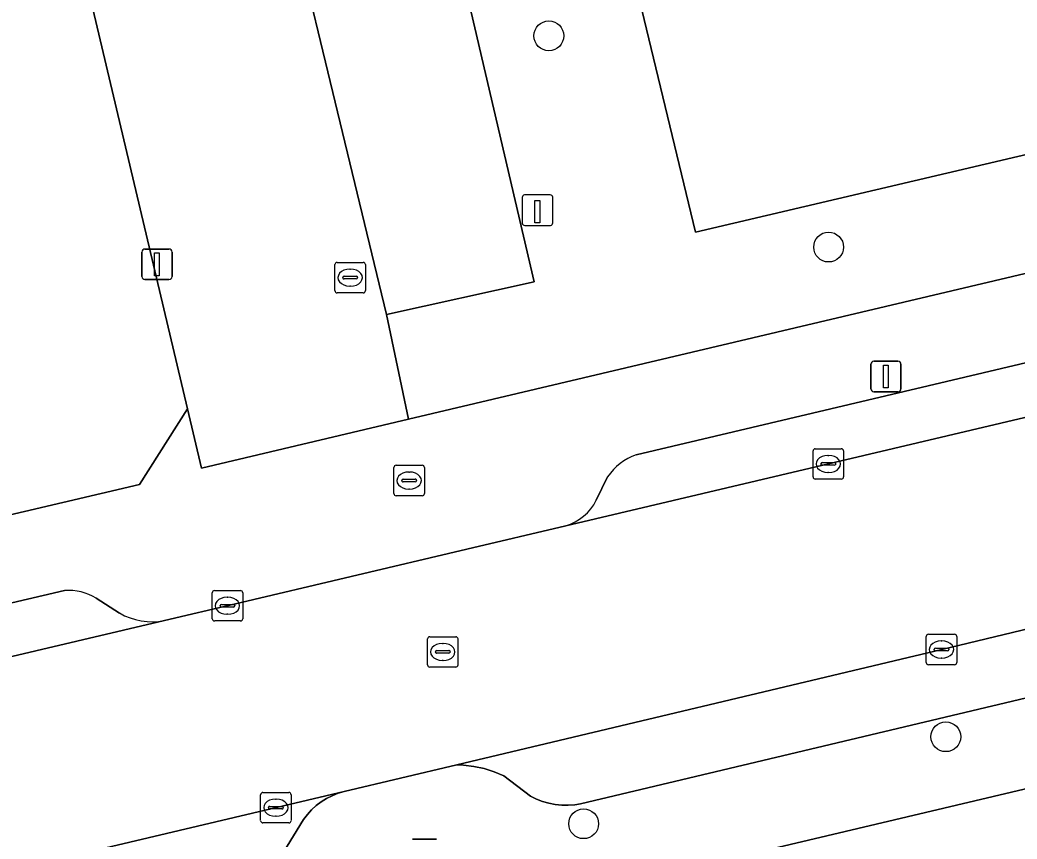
# Model space of a CAD drawing. Extents: x 158031 to 159244, y 380104 to 381214.
# Drawn here: x 158860.37 to 158893.06, y 380943.35 to 380970.22 of the extents above; entities that cross this region are included whole.
import ezdxf

# ---------------------------------------------------------------- set-up
doc = ezdxf.new("R2010")
doc.units = 0
for name, color, linetype in [('IMGEO_Boom', 7, 'Continuous'), ('IMGEO_Erf', 7, 'Continuous'), ('IMGEO_Groenvoorziening', 7, 'Continuous'), ('IMGEO_Kolk', 7, 'Continuous'), ('IMGEO_Laadpaal', 7, 'Continuous'), ('IMGEO_Lichtmast', 7, 'Continuous'), ('IMGEO_Parkeervlak_open', 7, 'Continuous'), ('IMGEO_Rijbaan_lokaal_gesloten', 7, 'Continuous'), ('IMGEO_Rijbaan_lokaal_open', 7, 'Continuous'), ('IMGEO_Rioolput', 7, 'Continuous'), ('IMGEO_Voetpad_open', 7, 'Continuous')]:
    doc.layers.add(name, color=color, linetype=linetype)

msp = doc.modelspace()

# ---------------------------------------------------------------- linework, layer by layer
at = {"layer": 'IMGEO_Boom'}
for centre in [(158877.711, 380969.694), (158886.885, 380962.765), (158890.728, 380946.702), (158878.852, 380943.848)]:
    msp.add_circle(centre, 0.489, dxfattribs=at)
at = {"layer": 'IMGEO_Erf'}
for points in [[(158837.051, 380972.16), (158838.095, 380967.706), (158839.163, 380963.152), (158836.863, 380962.613), (158837.383, 380960.522), (158839.828, 380961.096), (158840.889, 380956.577), (158841.972, 380951.968), (158839.527, 380951.394), (158840.023, 380949.28), (158864.283, 380954.98), (158865.857, 380957.458), (158860.87, 380978.589)], [(158925.009, 380952.488), (158879.157, 380941.639), (158879.966, 380938.262), (158880.206, 380938.31), (158879.887, 380939.742), (158882.033, 380940.25), (158882.378, 380938.792), (158886.058, 380939.663), (158889.737, 380940.533), (158889.381, 380942.038), (158891.606, 380942.564), (158893.831, 380943.091)]]:
    msp.add_lwpolyline(points, dxfattribs=at)
at = {"layer": 'IMGEO_Groenvoorziening'}
for points in [[(158923.044, 381000), (158922.271, 381003.218), (158918.798, 381002.464), (158917.29, 381008.29), (158889.164, 381001.517), (158889.547, 381000), (158889.858, 380998.765), (158870.04, 380994.059), (158871.593, 380987.056), (158876.552, 380987.999), (158882.521, 380963.251), (158936.814, 380976.013), (158935.569, 380981.277), (158927.897, 380979.794)], [(158937.673, 380972.381), (158936.814, 380976.013), (158882.521, 380963.251), (158876.552, 380987.999), (158871.593, 380987.056), (158870.04, 380994.059), (158865.853, 380993.065), (158868.909, 380980.067), (158872.714, 380980.967), (158877.232, 380961.626), (158872.386, 380960.551), (158873.108, 380957.118)]]:
    msp.add_lwpolyline(points, close=True, dxfattribs=at)
at = {"layer": 'IMGEO_Kolk'}
for p, q in [((158870.694, 380961.336), (158870.694, 380962.188)), ((158870.769, 380962.262), (158871.621, 380962.262)), ((158871.695, 380962.188), (158871.695, 380961.336)), ((158870.996, 380961.805), (158871.394, 380961.805)), ((158871.182, 380962.042), (158871.207, 380962.042)), ((158870.953, 380961.756), (158870.953, 380961.768)), ((158871.391, 380961.719), (158870.993, 380961.719)), ((158871.205, 380961.482), (158871.18, 380961.482)), ((158871.437, 380961.768), (158871.437, 380961.756)), ((158871.621, 380961.262), (158870.769, 380961.262)), ((158886.374, 380955.225), (158886.374, 380956.077)), ((158886.449, 380956.151), (158887.301, 380956.151)), ((158886.862, 380955.931), (158886.887, 380955.931)), ((158887.375, 380956.077), (158887.375, 380955.225)), ((158886.633, 380955.645), (158886.633, 380955.657)), ((158887.071, 380955.608), (158886.673, 380955.608)), ((158886.676, 380955.694), (158887.074, 380955.694)), ((158887.117, 380955.657), (158887.117, 380955.645)), ((158886.885, 380955.371), (158886.86, 380955.371)), ((158887.301, 380955.151), (158886.449, 380955.151)), ((158866.669, 380950.573), (158866.669, 380951.425)), ((158866.744, 380951.499), (158867.596, 380951.499)), ((158867.67, 380951.425), (158867.67, 380950.573)), ((158866.928, 380950.993), (158866.928, 380951.005)), ((158866.971, 380951.042), (158867.369, 380951.042)), ((158867.157, 380951.279), (158867.182, 380951.279)), ((158867.412, 380951.005), (158867.412, 380950.993)), ((158867.366, 380950.956), (158866.968, 380950.956)), ((158867.18, 380950.719), (158867.155, 380950.719)), ((158867.596, 380950.499), (158866.744, 380950.499)), ((158890.161, 380950.064), (158891.013, 380950.064)), ((158890.086, 380949.138), (158890.086, 380949.99)), ((158890.574, 380949.844), (158890.599, 380949.844)), ((158891.087, 380949.99), (158891.087, 380949.138)), ((158890.345, 380949.558), (158890.345, 380949.57)), ((158890.783, 380949.521), (158890.385, 380949.521)), ((158890.388, 380949.607), (158890.786, 380949.607)), ((158890.829, 380949.57), (158890.829, 380949.558)), ((158891.013, 380949.064), (158890.161, 380949.064)), ((158890.597, 380949.284), (158890.572, 380949.284)), ((158868.259, 380943.949), (158868.259, 380944.801)), ((158868.334, 380944.875), (158869.186, 380944.875)), ((158869.26, 380944.801), (158869.26, 380943.949)), ((158868.747, 380944.655), (158868.772, 380944.655)), ((158868.518, 380944.369), (158868.518, 380944.381)), ((158868.956, 380944.332), (158868.558, 380944.332)), ((158868.561, 380944.418), (158868.959, 380944.418)), ((158869.002, 380944.381), (158869.002, 380944.369)), ((158869.186, 380943.875), (158868.334, 380943.875)), ((158868.77, 380944.095), (158868.745, 380944.095))]:
    msp.add_line(p, q, dxfattribs=at)
for points in [[(158870.694, 380961.336), (158870.694, 380962.188)], [(158870.769, 380962.262), (158871.621, 380962.262)], [(158871.695, 380962.188), (158871.695, 380961.336)], [(158871.621, 380961.262), (158870.769, 380961.262)], [(158886.374, 380955.225), (158886.374, 380956.077)], [(158886.449, 380956.151), (158887.301, 380956.151)], [(158887.375, 380956.077), (158887.375, 380955.225)], [(158887.301, 380955.151), (158886.449, 380955.151)], [(158866.669, 380950.573), (158866.669, 380951.425)], [(158866.744, 380951.499), (158867.596, 380951.499)], [(158867.67, 380951.425), (158867.67, 380950.573)], [(158867.596, 380950.499), (158866.744, 380950.499)], [(158890.161, 380950.064), (158891.013, 380950.064)], [(158890.086, 380949.138), (158890.086, 380949.99)], [(158891.087, 380949.99), (158891.087, 380949.138)], [(158891.013, 380949.064), (158890.161, 380949.064)], [(158868.259, 380943.949), (158868.259, 380944.801)], [(158868.334, 380944.875), (158869.186, 380944.875)], [(158869.26, 380944.801), (158869.26, 380943.949)], [(158869.186, 380943.875), (158868.334, 380943.875)]]:
    msp.add_lwpolyline(points, dxfattribs=at)
for centre, radius, start, end in [((158870.771, 380962.186), 0.0765, 91.552, 178.448), ((158870.771, 380962.186), 0.0765, 91.552, 178.448), ((158871.619, 380962.186), 0.0765, 1.552, 88.448), ((158871.619, 380962.186), 0.0765, 1.552, 88.448), ((158870.993, 380961.765), 0.0403, 85.8775, 175.7526), ((158871.398, 380961.767), 0.0386, 1.7309, 96.639), ((158870.99, 380961.755), 0.0366, 178.938, 274.7102), ((158871.394, 380961.762), 0.043, 264.8664, 352.4533), ((158870.771, 380961.338), 0.0765, 181.552, 268.448), ((158870.771, 380961.338), 0.0765, 181.552, 268.448), ((158871.619, 380961.338), 0.0765, 271.552, 358.448), ((158871.619, 380961.338), 0.0765, 271.552, 358.448), ((158886.451, 380956.075), 0.0765, 91.552, 178.448), ((158886.451, 380956.075), 0.0765, 91.552, 178.448), ((158887.299, 380956.075), 0.0765, 1.552, 88.448), ((158887.299, 380956.075), 0.0765, 1.552, 88.448), ((158886.673, 380955.654), 0.0403, 85.8775, 175.7526), ((158886.67, 380955.644), 0.0366, 178.938, 274.7102), ((158887.074, 380955.651), 0.043, 264.8664, 352.4533), ((158887.078, 380955.656), 0.0386, 1.7309, 96.639), ((158886.451, 380955.227), 0.0765, 181.552, 268.448), ((158886.451, 380955.227), 0.0765, 181.552, 268.448), ((158887.299, 380955.227), 0.0765, 271.552, 358.448), ((158887.299, 380955.227), 0.0765, 271.552, 358.448), ((158866.746, 380951.423), 0.0765, 91.552, 178.448), ((158866.746, 380951.423), 0.0765, 91.552, 178.448), ((158867.594, 380951.423), 0.0765, 1.552, 88.448), ((158867.594, 380951.423), 0.0765, 1.552, 88.448), ((158866.968, 380951.002), 0.0403, 85.8775, 175.7526), ((158867.373, 380951.004), 0.0386, 1.7309, 96.639), ((158866.965, 380950.992), 0.0366, 178.938, 274.7102), ((158867.369, 380950.999), 0.043, 264.8664, 352.4533), ((158866.746, 380950.575), 0.0765, 181.552, 268.448), ((158866.746, 380950.575), 0.0765, 181.552, 268.448), ((158867.594, 380950.575), 0.0765, 271.552, 358.448), ((158867.594, 380950.575), 0.0765, 271.552, 358.448), ((158890.163, 380949.988), 0.0765, 91.552, 178.448), ((158890.163, 380949.988), 0.0765, 91.552, 178.448), ((158891.011, 380949.988), 0.0765, 1.552, 88.448), ((158891.011, 380949.988), 0.0765, 1.552, 88.448), ((158890.385, 380949.567), 0.0403, 85.8775, 175.7526), ((158890.382, 380949.557), 0.0366, 178.938, 274.7102), ((158890.786, 380949.564), 0.043, 264.8664, 352.4533), ((158890.79, 380949.569), 0.0386, 1.7309, 96.639), ((158890.163, 380949.14), 0.0765, 181.552, 268.448), ((158890.163, 380949.14), 0.0765, 181.552, 268.448), ((158891.011, 380949.14), 0.0765, 271.552, 358.448), ((158891.011, 380949.14), 0.0765, 271.552, 358.448), ((158868.336, 380944.799), 0.0765, 91.552, 178.448), ((158868.336, 380944.799), 0.0765, 91.552, 178.448), ((158869.184, 380944.799), 0.0765, 1.552, 88.448), ((158869.184, 380944.799), 0.0765, 1.552, 88.448), ((158868.558, 380944.378), 0.0403, 85.8775, 175.7526), ((158868.555, 380944.368), 0.0366, 178.938, 274.7102), ((158868.959, 380944.375), 0.043, 264.8664, 352.4533), ((158868.963, 380944.38), 0.0386, 1.7309, 96.639), ((158868.336, 380943.951), 0.0765, 181.552, 268.448), ((158868.336, 380943.951), 0.0765, 181.552, 268.448), ((158869.184, 380943.951), 0.0765, 271.552, 358.448), ((158869.184, 380943.951), 0.0765, 271.552, 358.448)]:
    msp.add_arc(centre, radius, start, end, dxfattribs=at)
for centre, major_axis, ratio, start_param, end_param in [((158871.181, 380961.762), (-0.387, 0.002), 0.722429, 4.712389, 7.853982), ((158871.206, 380961.762), (-0.39, 0.002), 0.717154, 1.570796, 4.712389), ((158886.861, 380955.651), (-0.387, 0.002), 0.722429, 4.712389, 7.853982), ((158886.886, 380955.651), (-0.39, 0.002), 0.717154, 1.570796, 4.712389), ((158867.156, 380950.999), (-0.387, 0.002), 0.722429, 4.712389, 7.853982), ((158867.181, 380950.999), (-0.39, 0.002), 0.717154, 1.570796, 4.712389), ((158890.573, 380949.564), (-0.387, 0.002), 0.722429, 4.712389, 7.853982), ((158890.598, 380949.564), (-0.39, 0.002), 0.717154, 1.570796, 4.712389), ((158868.746, 380944.375), (-0.387, 0.002), 0.722429, 4.712389, 7.853982), ((158868.771, 380944.375), (-0.39, 0.002), 0.717154, 1.570796, 4.712389)]:
    msp.add_ellipse(centre, major_axis=major_axis, ratio=ratio, start_param=start_param, end_param=end_param, dxfattribs=at)
at = {"layer": 'IMGEO_Laadpaal'}
for p, q in [((158877.754, 380964.477), (158876.913, 380964.477)), ((158877.754, 380964.477), (158876.913, 380964.477)), ((158876.838, 380964.393), (158876.838, 380963.552)), ((158876.838, 380964.393), (158876.838, 380963.552)), ((158877.838, 380963.561), (158877.838, 380964.402)), ((158877.838, 380963.561), (158877.838, 380964.402)), ((158876.922, 380963.477), (158877.763, 380963.477)), ((158876.922, 380963.477), (158877.763, 380963.477))]:
    msp.add_line(p, q, dxfattribs=at)
msp.add_lwpolyline([(158877.253, 380964.29), (158877.413, 380964.29), (158877.413, 380963.557), (158877.253, 380963.557), (158877.253, 380964.29)], dxfattribs=at)
for centre, start, end in [((158876.916, 380964.399), 92.4484, 184.2845), ((158876.916, 380964.399), 92.4484, 184.2845), ((158877.76, 380964.399), 2.4484, 94.2845), ((158877.76, 380964.399), 2.4484, 94.2845), ((158876.916, 380963.555), 182.4484, 274.2845), ((158876.916, 380963.555), 182.4484, 274.2845), ((158877.76, 380963.555), 272.4484, 4.2845), ((158877.76, 380963.555), 272.4484, 4.2845)]:
    msp.add_arc(centre, 0.0779, start, end, dxfattribs=at)
at = {"layer": 'IMGEO_Lichtmast'}
for p, q in [((158864.363, 380961.8), (158864.363, 380962.6)), ((158864.363, 380962.6), (158864.363, 380961.8)), ((158864.463, 380962.7), (158865.253, 380962.7)), ((158865.253, 380962.7), (158864.463, 380962.7)), ((158865.353, 380962.6), (158865.353, 380961.8)), ((158865.353, 380961.8), (158865.353, 380962.6)), ((158865.253, 380961.7), (158864.463, 380961.7)), ((158864.463, 380961.7), (158865.253, 380961.7)), ((158888.268, 380958.12), (158888.268, 380958.92)), ((158888.268, 380958.92), (158888.268, 380958.12)), ((158888.368, 380959.02), (158889.158, 380959.02)), ((158889.158, 380959.02), (158888.368, 380959.02)), ((158889.258, 380958.92), (158889.258, 380958.12)), ((158889.258, 380958.12), (158889.258, 380958.92)), ((158889.158, 380958.02), (158888.368, 380958.02)), ((158888.368, 380958.02), (158889.158, 380958.02)), ((158873.238, 380943.346), (158874.028, 380943.346)), ((158874.028, 380943.346), (158873.238, 380943.346))]:
    msp.add_line(p, q, dxfattribs=at)
for points in [[(158864.783, 380962.575), (158864.933, 380962.575), (158864.933, 380961.825), (158864.783, 380961.825), (158864.783, 380962.575)], [(158888.688, 380958.895), (158888.838, 380958.895), (158888.838, 380958.145), (158888.688, 380958.145), (158888.688, 380958.895)]]:
    msp.add_lwpolyline(points, dxfattribs=at)
for centre, start, end in [((158864.463, 380962.6), 90, 180), ((158864.463, 380962.6), 90, 180), ((158865.253, 380962.6), 0, 90), ((158865.253, 380962.6), 360, 90), ((158864.463, 380961.8), 180, 270), ((158864.463, 380961.8), 180, 270), ((158865.253, 380961.8), 270, 0), ((158865.253, 380961.8), 270, 0), ((158888.368, 380958.92), 90, 180), ((158888.368, 380958.92), 90, 180), ((158889.158, 380958.92), 0, 90), ((158889.158, 380958.92), 360, 90), ((158888.368, 380958.12), 180, 270), ((158888.368, 380958.12), 180, 270), ((158889.158, 380958.12), 270, 0), ((158889.158, 380958.12), 270, 0)]:
    msp.add_arc(centre, 0.1, start, end, dxfattribs=at)
at = {"layer": 'IMGEO_Parkeervlak_open'}
msp.add_lwpolyline([(158872.386, 380960.551), (158877.232, 380961.626), (158872.714, 380980.967), (158868.909, 380980.067), (158867.742, 380979.791)], close=True, dxfattribs=at)
for points in [[(158931.871, 380968.077), (158880.572, 380955.945)], [(158878.266, 380953.617), (158905.827, 380960.127), (158934.828, 380967.028)], [(158919.088, 380956.419), (158890.6, 380949.568), (158874.697, 380945.785), (158874.91, 380945.774), (158875.251, 380945.731), (158875.586, 380945.658), (158875.914, 380945.555), (158876.231, 380945.424), (158877.113, 380944.755), (158877.304, 380944.659), (158877.503, 380944.581), (158877.708, 380944.521), (158877.918, 380944.479), (158878.131, 380944.457), (158878.345, 380944.453), (158878.558, 380944.469), (158878.748, 380944.499), (158917.706, 380953.763)], [(158879.638, 380955.23), (158879.263, 380954.459)], [(158861.831, 380951.501), (158843.573, 380947.219)], [(158863.626, 380950.761), (158862.869, 380951.25)], [(158841.127, 380944.858), (158865.105, 380950.511)], [(158820.144, 380930.544), (158867.59, 380941.875), (158867.786, 380941.932), (158867.976, 380942.006), (158868.159, 380942.096), (158868.333, 380942.203), (158868.497, 380942.325), (158868.649, 380942.461), (158868.789, 380942.61), (158868.914, 380942.771), (158869.009, 380942.915), (158869.667, 380943.988), (158869.792, 380944.151), (158869.932, 380944.303), (158870.085, 380944.442), (158870.249, 380944.566), (158870.424, 380944.676), (158870.608, 380944.769), (158870.8, 380944.846), (158870.998, 380944.905), (158848.511, 380939.588)]]:
    msp.add_lwpolyline(points, dxfattribs=at)
for centre, radius, start, end in [((158881.171, 380954.195), 1.85, 108.8937, 145.9762), ((158877.792, 380955.19), 1.643, 286.7781, 333.5863), ((158861.945, 380949.699), 1.805, 59.2034, 93.6089), ((158864.707, 380952.657), 2.182, 240.3059, 280.5057)]:
    msp.add_arc(centre, radius, start, end, dxfattribs=at)
at = {"layer": 'IMGEO_Rijbaan_lokaal_gesloten'}
msp.add_lwpolyline([(158948.453, 380970.248), (158934.941, 380967.036), (158934.828, 380967.028), (158905.827, 380960.127), (158878.266, 380953.617), (158875.023, 380952.851), (158867.436, 380951.061), (158865.105, 380950.511), (158841.127, 380944.858), (158841.01, 380944.828), (158839.282, 380944.418), (158839.043, 380944.362), (158815.181, 380938.718), (158810.012, 380937.495), (158809.64, 380937.402), (158811.317, 380930.721), (158816.171, 380931.902), (158848.511, 380939.588), (158870.998, 380944.905), (158874.697, 380945.785), (158890.6, 380949.568), (158919.088, 380956.419), (158941.657, 380961.529), (158944.657, 380962.252)], dxfattribs=at)
at = {"layer": 'IMGEO_Rijbaan_lokaal_open'}
msp.add_lwpolyline([(158860.87, 380978.589), (158865.857, 380957.458), (158866.316, 380955.512), (158873.108, 380957.118), (158872.386, 380960.551), (158867.742, 380979.791)], dxfattribs=at)
at = {"layer": 'IMGEO_Rioolput'}
for p, q in [((158872.704, 380955.606), (158873.556, 380955.606)), ((158872.629, 380954.68), (158872.629, 380955.532)), ((158873.117, 380955.386), (158873.142, 380955.386)), ((158873.63, 380955.532), (158873.63, 380954.68)), ((158872.888, 380955.1), (158872.888, 380955.112)), ((158873.326, 380955.063), (158872.928, 380955.063)), ((158872.931, 380955.149), (158873.329, 380955.149)), ((158873.372, 380955.112), (158873.372, 380955.1)), ((158873.556, 380954.606), (158872.704, 380954.606)), ((158873.14, 380954.826), (158873.115, 380954.826)), ((158873.73, 380949.058), (158873.73, 380949.91)), ((158873.805, 380949.984), (158874.657, 380949.984)), ((158874.218, 380949.764), (158874.243, 380949.764)), ((158874.731, 380949.91), (158874.731, 380949.058)), ((158873.989, 380949.478), (158873.989, 380949.49)), ((158874.427, 380949.441), (158874.029, 380949.441)), ((158874.032, 380949.527), (158874.43, 380949.527)), ((158874.473, 380949.49), (158874.473, 380949.478)), ((158874.241, 380949.204), (158874.216, 380949.204)), ((158874.657, 380948.984), (158873.805, 380948.984))]:
    msp.add_line(p, q, dxfattribs=at)
for points in [[(158872.704, 380955.606), (158873.556, 380955.606)], [(158872.629, 380954.68), (158872.629, 380955.532)], [(158873.63, 380955.532), (158873.63, 380954.68)], [(158873.556, 380954.606), (158872.704, 380954.606)], [(158873.73, 380949.058), (158873.73, 380949.91)], [(158873.805, 380949.984), (158874.657, 380949.984)], [(158874.731, 380949.91), (158874.731, 380949.058)], [(158874.657, 380948.984), (158873.805, 380948.984)]]:
    msp.add_lwpolyline(points, dxfattribs=at)
for centre, radius, start, end in [((158872.706, 380955.53), 0.0765, 91.552, 178.448), ((158872.706, 380955.53), 0.0765, 91.552, 178.448), ((158873.554, 380955.53), 0.0765, 1.552, 88.448), ((158873.554, 380955.53), 0.0765, 1.552, 88.448), ((158872.928, 380955.109), 0.0403, 85.8775, 175.7526), ((158872.925, 380955.099), 0.0366, 178.938, 274.7102), ((158873.329, 380955.106), 0.043, 264.8664, 352.4533), ((158873.333, 380955.111), 0.0386, 1.7309, 96.639), ((158872.706, 380954.682), 0.0765, 181.552, 268.448), ((158872.706, 380954.682), 0.0765, 181.552, 268.448), ((158873.554, 380954.682), 0.0765, 271.552, 358.448), ((158873.554, 380954.682), 0.0765, 271.552, 358.448), ((158873.807, 380949.908), 0.0765, 91.552, 178.448), ((158873.807, 380949.908), 0.0765, 91.552, 178.448), ((158874.655, 380949.908), 0.0765, 1.552, 88.448), ((158874.655, 380949.908), 0.0765, 1.552, 88.448), ((158874.029, 380949.487), 0.0403, 85.8775, 175.7526), ((158874.026, 380949.477), 0.0366, 178.938, 274.7102), ((158874.43, 380949.484), 0.043, 264.8664, 352.4533), ((158874.434, 380949.489), 0.0386, 1.7309, 96.639), ((158873.807, 380949.06), 0.0765, 181.552, 268.448), ((158873.807, 380949.06), 0.0765, 181.552, 268.448), ((158874.655, 380949.06), 0.0765, 271.552, 358.448), ((158874.655, 380949.06), 0.0765, 271.552, 358.448)]:
    msp.add_arc(centre, radius, start, end, dxfattribs=at)
for centre, major_axis, ratio, start_param, end_param in [((158873.116, 380955.106), (-0.387, 0.002), 0.722429, 4.712389, 7.853982), ((158873.141, 380955.106), (-0.39, 0.002), 0.717154, 1.570796, 4.712389), ((158874.217, 380949.484), (-0.387, 0.002), 0.722429, 4.712389, 7.853982), ((158874.242, 380949.484), (-0.39, 0.002), 0.717154, 1.570796, 4.712389)]:
    msp.add_ellipse(centre, major_axis=major_axis, ratio=ratio, start_param=start_param, end_param=end_param, dxfattribs=at)
at = {"layer": 'IMGEO_Voetpad_open'}
for points in [[(159008.322, 380989.606), (159002.533, 380987.715), (158992.918, 380985.405), (158992.451, 380987.407), (158991.039, 380984.964), (158965.476, 380978.959), (158963.942, 380978.599), (158942.429, 380973.545), (158937.673, 380972.381), (158873.108, 380957.118), (158866.316, 380955.512), (158865.857, 380957.458), (158864.283, 380954.98), (158840.023, 380949.28), (158838.586, 380948.942), (158805.931, 380941.27)], [(158849.807, 380934.688), (158851.456, 380935.076), (158872.047, 380939.926), (158875.359, 380940.742), (158879.157, 380941.639), (158925.009, 380952.488), (158932.974, 380954.373), (158939.786, 380955.985), (158946.806, 380957.645), (158951.873, 380958.878), (159000, 380970.291), (159007.26, 380972.002), (159007.376, 380972.035), (159010.207, 380972.706), (159013.086, 380973.122), (159014.587, 380973.267), (159014.958, 380973.303), (159019.969, 380973.476), (159024.975, 380973.202), (159038.906, 380971.741)], [(158880.572, 380955.945), (158931.871, 380968.077)], [(158879.263, 380954.459), (158879.638, 380955.23)], [(158917.706, 380953.763), (158878.748, 380944.499), (158878.558, 380944.469), (158878.345, 380944.453), (158878.131, 380944.457), (158877.918, 380944.479), (158877.708, 380944.521), (158877.503, 380944.581), (158877.304, 380944.659), (158877.113, 380944.755), (158876.231, 380945.424), (158875.914, 380945.555), (158875.586, 380945.658), (158875.251, 380945.731), (158874.91, 380945.774), (158874.697, 380945.785), (158870.998, 380944.905), (158870.8, 380944.846), (158870.608, 380944.769), (158870.424, 380944.676), (158870.249, 380944.566), (158870.085, 380944.442), (158869.932, 380944.303), (158869.792, 380944.151), (158869.667, 380943.988), (158869.009, 380942.915)], [(158865.105, 380950.511), (158867.436, 380951.061), (158875.023, 380952.851), (158878.266, 380953.617)], [(158843.573, 380947.219), (158861.831, 380951.501)], [(158862.869, 380951.25), (158863.626, 380950.761)]]:
    msp.add_lwpolyline(points, dxfattribs=at)
for centre, radius, start, end in [((158881.171, 380954.195), 1.85, 108.8937, 145.9762), ((158877.792, 380955.19), 1.643, 286.7781, 333.5863), ((158861.945, 380949.699), 1.805, 59.2034, 93.6089), ((158864.707, 380952.657), 2.182, 240.3059, 280.5057)]:
    msp.add_arc(centre, radius, start, end, dxfattribs=at)

doc.saveas('drawing.dxf')
